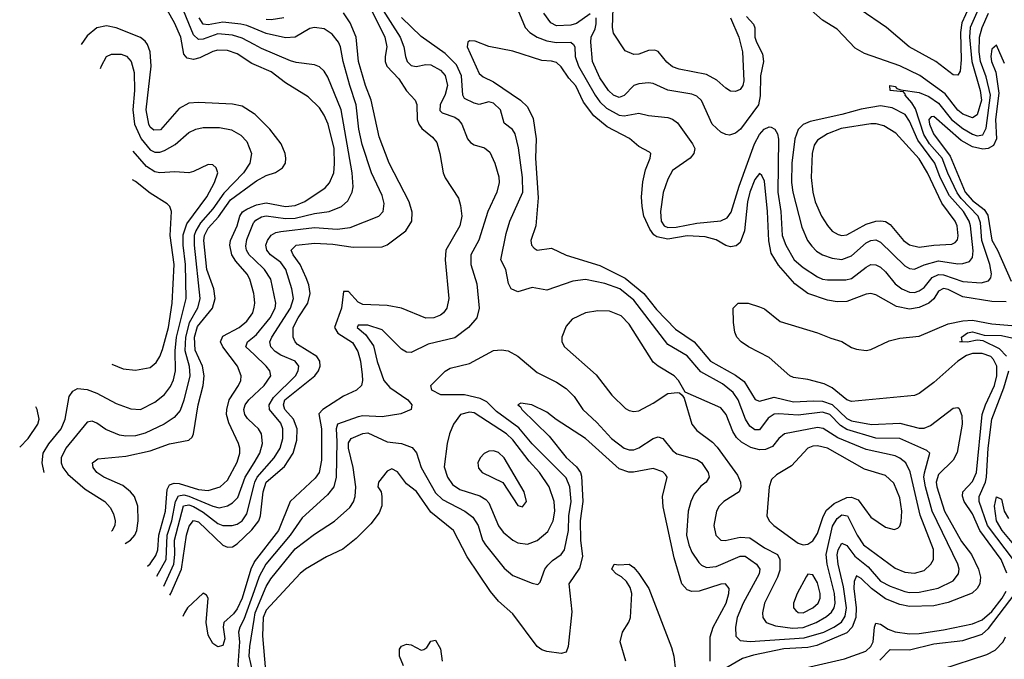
# Model space of a CAD drawing. Header units: inches. Extents: x 884549 to 1028252, y 526810 to 653624.
# Tile 594 of 656: x 989031 to 993102, y 546437 to 549083. Entities that reach past the tile are written whole.
import ezdxf

# ---------------------------------------------------------------- set-up
doc = ezdxf.new("R2010")
doc.units = ezdxf.units.IN
doc.header["$MEASUREMENT"] = 0
doc.layers.add('A9584', color=7, linetype='Continuous')
doc.layers.add('A9594', color=7, linetype='Continuous')

msp = doc.modelspace()

# ---------------------------------------------------------------- linework, layer by layer
at = {"layer": 'A9584', "color": 5}
for points, elevation in [([(990000, 548979.7), (989950, 549006.2), (989910, 549019.3), (989850, 549025), (989790, 549002.7), (989770, 549001.4), (989750, 549020.7), (989689.2, 549169.2)], 2260), ([(990000, 548897.7), (989990, 548902.1), (989930, 548941.2), (989890, 548955.2), (989850, 548956.7), (989830, 548951.7), (989775.1, 548924.9), (989750, 548918.5), (989723.2, 548923.2), (989710, 548939.7), (989696.5, 549010), (989671.5, 549070), (989641.3, 549121.3)], 2280), ([(990000, 549046), (989970, 549058.4), (989944.5, 549064.5), (989870, 549072.4), (989810, 549061.1), (989790, 549064.8), (989772.8, 549090)], 2240), ([(990000, 548693), (989950, 548725), (989910, 548734), (989770, 548740.6), (989730, 548737.8), (989690, 548715.9), (989612.7, 548627.3), (989585.8, 548625.8), (989570, 548638.6), (989564.6, 548650), (989554.2, 548710), (989573.7, 548890), (989570.3, 548950), (989559.9, 548979.9), (989550, 548994.1), (989529.6, 549009.6), (989430, 549049), (989390, 549057.8), (989350, 549049.4), (989310, 549016.4), (989284.6, 548980.6)], 2320), ([(989365.3, 548881), (989368.6, 548891.4), (989390.3, 548930), (989410, 548940.7), (989450, 548940.2), (989471.9, 548931.9), (989492.2, 548910), (989504.5, 548864.5), (989504.8, 548790), (989498.9, 548710), (989505.6, 548650), (989533.5, 548590), (989570, 548544.8), (989590, 548534.7), (989610, 548534.8), (989630, 548541.5), (989673.1, 548566.9), (989730, 548616.1), (989758.7, 548630), (989790, 548637.3), (989856.4, 548636.4), (989906.8, 548626.8), (989945.6, 548605.6), (989970, 548578.7), (989988.6, 548530), (989982.8, 548490), (989955.6, 548450), (989875.4, 548364.6), (989830, 548300.2), (989778, 548242), (989759, 548210), (989752.8, 548190), (989751.7, 548150), (989775.5, 547930), (989765.4, 547890), (989731.4, 547828.6), (989716.7, 547770), (989713.8, 547713.8), (989731.3, 547650), (989734.3, 547610), (989710, 547509), (989694.3, 547465.7), (989670, 547437.4), (989628, 547410), (989550, 547372.5), (989510, 547361.2), (989470, 547359.6), (989444, 547364), (989387.6, 547387.6), (989350, 547414.4), (989330, 547421.5), (989310, 547418), (989221.8, 547310), (989201.8, 547270), (989201.8, 547250), (989209.1, 547230), (989230, 547202.7), (989301.1, 547141.1), (989382.2, 547090), (989404.5, 547064.5), (989418.3, 547038.3), (989425.6, 547010), (989424.2, 546990), (989412.2, 546967.8), (989410.9, 546967)], 2340), ([(989132.5, 547210.1), (989123.3, 547250), (989128.4, 547290), (989151.2, 547328.8), (989202.7, 547390), (989218.7, 547430), (989235.3, 547524.7), (989250, 547546.9), (989270, 547556.8), (989310, 547553.7), (989350, 547538.1), (989430, 547494.6), (989490, 547473.7), (989530, 547470.9), (989590, 547500.5), (989630, 547533.1), (989654.9, 547565.1), (989666.8, 547593.2), (989674.5, 547630), (989673, 547713), (989679.2, 547770), (989719.7, 547930), (989716.6, 548070), (989706.5, 548150), (989706.7, 548193.3), (989721.9, 548238.1), (989804.8, 548350), (989836.6, 548410), (989849.8, 548450), (989843, 548470), (989830, 548482), (989810, 548484.4), (989750, 548454.2), (989730, 548449.9), (989672.9, 548452.9), (989610, 548449.5), (989590, 548453.8), (989555.4, 548475.4), (989500.4, 548538.5)], 2360), ([(989466.3, 546916.6), (989489.4, 546930), (989506.9, 546950), (989515.7, 546970), (989521, 547010), (989519, 547070), (989505.2, 547110), (989488.7, 547130), (989456.6, 547156.6), (989379, 547190), (989349.9, 547210), (989334.8, 547230), (989332, 547250), (989353.8, 547266.2), (989470, 547276.9), (989570, 547299.7), (989650, 547328.1), (989730, 547343.7), (989743.6, 547356.4), (989749.9, 547370.1), (989768.1, 547490), (989789.9, 547570), (989793.1, 547610), (989786.5, 547650), (989756, 547716), (989753.3, 547770), (989765.8, 547814.2), (989827.9, 547890), (989839.6, 547930), (989833.5, 547970), (989804.6, 548050), (989792.1, 548170), (989794.6, 548190), (989810, 548220.1), (989853, 548267), (989902.3, 548337.7), (990000, 548409.4)], 2320), ([(989411.2, 547657.6), (989459.2, 547639.2), (989510, 547632.8), (989570, 547644.3), (989595.1, 547664.9), (989610, 547689.2), (989620.8, 547719.2), (989645.9, 547810), (989661.2, 547910), (989669.7, 548070), (989652.3, 548190), (989657.8, 548290), (989651.9, 548310), (989641, 548321), (989570, 548364.9), (989510, 548414.2), (989497.5, 548420.3)], 2380), ([(990000, 547938.8), (989998.6, 547950), (989982, 548010), (989971.6, 548030), (989924, 548084), (989907.2, 548110), (989899.6, 548150), (989902.4, 548170), (989929.8, 548230.2), (989940.3, 548270), (989952.4, 548287.6), (989970, 548298.7), (990000, 548312.9)], 2280), ([(990000, 548091), (989980.1, 548110), (989968.6, 548130), (989965.9, 548145.9), (989970, 548173.2), (989997.7, 548242.3), (990000, 548245)], 2260), ([(989559.5, 546822.6), (989570, 546832.3), (989593.9, 546866.1), (989601.4, 546890), (989605.9, 546950), (989633.6, 547050), (989640.8, 547139.2), (989650, 547159.1), (989670, 547165.2), (989690, 547164.2), (989770, 547139.9), (989810, 547135.2), (989860.3, 547150), (989890, 547178.3), (989930, 547252.4), (989940.4, 547290), (989940.4, 547310), (989935.4, 547330), (989895, 547415), (989886.5, 547450), (989886.6, 547470), (989896.9, 547510), (989935.3, 547570), (989944.9, 547590), (989946.9, 547610), (989931.9, 547650), (989870.3, 547730), (989860.4, 547750), (989870, 547773.1), (989938.5, 547810), (989970, 547835.3), (989995, 547870), (990000, 547893.4)], 2280), ([(990000, 547697.5), (989966.3, 547730), (989972.9, 547750), (990000, 547772)], 2260), ([(990000, 547406.8), (989972.9, 547432.9), (989961.7, 547450), (989957.7, 547470), (989963.6, 547490), (989978.1, 547510), (990000, 547530.5)], 2260), ([(989030.8, 547314.5), (989066, 547350), (989105.3, 547410), (989110.7, 547430), (989102.8, 547470), (989097.8, 547481.2)], 2380), ([(989597.2, 546781.3), (989635.8, 546850), (989640.9, 546950), (989660.3, 547010), (989674.8, 547090), (989686.8, 547113.2), (989710, 547117.4), (989730, 547112.4), (989830, 547070.4), (989855.7, 547064.3), (989890, 547072.2), (989910, 547083.8), (989933, 547107), (989963.6, 547190), (990000, 547250)], 2260), ([(989626.1, 546740.1), (989667.9, 546830), (989672.3, 546870), (989670.2, 546930), (989708.3, 547071.7), (989730, 547076.5), (989750, 547068.7), (989790, 547045.8), (989850, 546998.4), (989870, 546990.8), (989909.6, 546990.4), (989930, 546996.5), (989950.4, 547010), (989970, 547039.3), (990000, 547158.7)], 2240), ([(989651, 546703), (989655.8, 546710), (989699.4, 546810), (989720.1, 546950), (989731.6, 546988.4), (989750, 547011), (989770, 547005.2), (989870, 546908.6), (989890, 546900.4), (989910, 546901.9), (989930, 546914.2), (989990, 546972.1), (990000, 546985)], 2220), ([(990000, 546839.4), (989986.8, 546810), (989950.7, 546690), (989930, 546646.2), (989914.6, 546625.4), (989875.3, 546590), (989871.8, 546570), (989878.8, 546521.2), (989870, 546494.3), (989850, 546488.1), (989830, 546502.6), (989810, 546537.3), (989801.8, 546590), (989810.5, 546690), (989802.8, 546702.8), (989790, 546710.1), (989724.6, 546650), (989711.6, 546630), (989704.9, 546614)], 2180), ([(990000, 546720.6), (989958, 546602), (989940.3, 546570), (989935.6, 546550), (989939.5, 546510), (989932.9, 546412.9), (989964.6, 546290), (989978.8, 546210), (989997.2, 546177.2), (990000, 546173.8)], 2160), ([(990000, 546359.3), (989980.1, 546450), (989981.8, 546490), (990000, 546602.1)], 2140)]:
    msp.add_lwpolyline(points, dxfattribs=dict(at, elevation=elevation))
at = {"layer": 'A9594', "color": 5}
for points, elevation in [([(990410, 549316.6), (990603.8, 549010), (990619.4, 548970), (990625.3, 548930), (990633.3, 548910), (990650, 548893.3), (990670, 548889.3), (990710, 548897.8), (990730, 548896), (990770, 548874.5), (990790, 548852.5), (990799.7, 548810), (990790, 548774), (990768.6, 548730), (990767.2, 548707.2), (990777.6, 548697.6), (990830, 548679.4), (990844.1, 548670), (990858.2, 548650), (990882.2, 548590), (990894.5, 548574.5), (990910, 548564.8), (990952.7, 548552.7), (990975, 548535), (990995.7, 548490), (991012.3, 548432.3), (991013.8, 548410), (991003.2, 548370), (990966.7, 548290), (990928.7, 548171.3), (990896.1, 548110), (990896.4, 548070), (990921, 547990), (990930.6, 547890), (990920.7, 547850), (990886.8, 547810), (990830, 547766.3), (990719.9, 547740.1), (990650, 547706.5), (990630, 547708.1), (990610, 547720.2), (990530, 547800.1), (990470, 547819.9), (990430, 547819.5), (990426.5, 547810), (990460.2, 547780.2), (990493.3, 547733.3), (990509.3, 547669.3), (990536.3, 547590), (990561.2, 547561.2), (990636.2, 547510), (990652.5, 547490), (990649.8, 547470.2), (990607.3, 547452.7), (990530, 547440.1), (990450, 547444.4), (990430, 547440.7), (990344.9, 547410), (990339, 547390), (990342.5, 547337.5), (990339, 547190), (990329, 547151), (990302.9, 547117.1), (990198.1, 547021.9), (990148.6, 546950), (990047.8, 546830), (990020.8, 546779.2), (990000, 546720.6)], 2160), ([(992971.8, 549170), (992926.6, 549070), (992921, 549030), (992923.4, 548916.6), (992918.5, 548870), (992910, 548852.9), (992890, 548855.4), (992818.8, 548910), (992708.2, 548970), (992614.6, 549050), (992505.2, 549125.2)], 2180), ([(990471.3, 549150), (990539.8, 549010), (990548.6, 548970), (990541.2, 548930), (990541.4, 548910), (990548.3, 548890), (990597.7, 548837.7), (990630, 548788.4), (990666, 548750), (990672.5, 548732.5), (990674.8, 548670), (990681.2, 548650), (990692.9, 548632.9), (990736.9, 548596.9), (990754.8, 548574.8), (990768.2, 548530), (990781.4, 548450), (990790, 548428.6), (990844.4, 548344.4), (990853.9, 548313.9), (990859, 548270), (990849.9, 548230), (990792.8, 548130), (990789.9, 548089.9), (990805.7, 547930), (990796.2, 547890), (990782.4, 547870), (990770, 547860.9), (990742.7, 547850), (990710, 547848.4), (990609.1, 547889.1), (990550, 547900.1), (990450, 547905.3), (990430, 547914.8), (990390, 547958.2), (990370, 547958.4), (990361.4, 547890), (990333, 547810), (990345.7, 547785.7), (990407.3, 547747.3), (990428.8, 547710), (990439.3, 547670), (990446.5, 547613.5), (990448.7, 547590), (990444.2, 547570), (990422.7, 547550), (990370, 547525.2), (990284.4, 547470), (990267.9, 547452.1), (990278.7, 547390), (990278.9, 547261.1), (990269.6, 547210.4), (990253, 547187), (990149, 547090), (990101.2, 546970), (990000.2, 546839.8), (990000, 546839.4)], 2180), ([(991090, 549124), (991120.4, 549050), (991140.5, 549030), (991170.1, 549010.1), (991210, 548995.9), (991250, 548988.1), (991310, 548990.1), (991319.9, 548979.9), (991326.5, 548970), (991327.5, 548930), (991340.6, 548890), (991410.7, 548770), (991430, 548743.1), (991457.2, 548717.2), (991510, 548687.4), (991530, 548685.5), (991590, 548695.8), (991630, 548686), (991710, 548678.5), (991730, 548671.8), (991750, 548656.2), (991812.9, 548570), (991821.8, 548550), (991817.8, 548530), (991803.2, 548510), (991730, 548459.1), (991710, 548423.1), (991691.7, 548368.3), (991679.6, 548290), (991682.7, 548250), (991695, 548230), (991710, 548223), (991744.4, 548224.4), (991830, 548241.5), (991929.1, 548250.9), (991956.5, 548263.5), (991972.8, 548287.2), (992005.1, 548394.9), (992069, 548570), (992090, 548608.2), (992109.4, 548630.6), (992130, 548639.2), (992137.6, 548637.6), (992153.6, 548630), (992164.2, 548610), (992168, 548588), (992165.4, 548370), (992177.3, 548290), (992183.3, 548190), (992197.9, 548150), (992232.8, 548090), (992270, 548057.3), (992330, 548019.5), (992350, 548009), (992370, 548007.4), (992446.3, 548006.3), (992470, 548012.6), (992530, 548059.1), (992550, 548069.6), (992570, 548069), (992590, 548059), (992610, 548040.4), (992650.1, 547990), (992678.5, 547970), (992710, 547955.7), (992730, 547954.6), (992750, 547960.9), (992770, 547974.6), (992803.4, 548016.6), (992830, 548029.2), (992850, 548027.3), (992930, 548000.2), (993005.4, 547994.6), (993036.8, 548003.2), (993045.5, 548014.5), (993048.9, 548031.1), (993041.8, 548070), (993008.8, 548168.8), (993002.7, 548242.7), (992994, 548270), (992923.2, 548343.2), (992907, 548367), (992868.1, 548448.1), (992845.2, 548510), (992792.8, 548570), (992768.4, 548608.4), (992734, 548714), (992719.6, 548739.6), (992691.9, 548770), (992692.9, 548772.9), (992684.9, 548784.9), (992629.2, 548790), (992629, 548810), (992650, 548806), (992658, 548798), (992673.2, 548793.2), (992750, 548781), (992790, 548765.3), (992830, 548736.9), (992883.7, 548670), (992930, 548632.4), (992970, 548608.7), (992990, 548603), (993012.8, 548607.2), (993026.4, 548633.6), (993044.8, 548770), (993026.2, 548846.2), (993003.9, 548910), (992998.4, 548950), (992998.6, 549010), (993009.6, 549050), (993037, 549110)], 2140), ([(991970, 549090), (992003.8, 549010), (992018.6, 548950), (992024.9, 548830), (992020.7, 548810), (992010, 548794.3), (991990, 548785.7), (991970, 548787.7), (991950, 548799.3), (991912.6, 548832.6), (991870, 548856.4), (991757.7, 548877.7), (991730, 548887.9), (991706.9, 548906.9), (991670.9, 548950.9), (991656.9, 548956.9), (991630, 548955.6), (991590, 548939.8), (991570, 548939.3), (991533.6, 548953.6), (991486.4, 549026.4), (991481.7, 549050), (991484.3, 549130)], 2180), ([(993004.4, 549150), (992960.5, 549050), (992958.4, 549010), (992967.9, 548910), (993001.6, 548790), (993007.2, 548750), (992990, 548688.9), (992970, 548676.3), (992930, 548691.7), (992910, 548708.9), (992856.7, 548776.7), (992752.3, 548852.3), (992670, 548892.1), (992523.6, 548943.6), (992485.6, 548965.6), (992410, 549044.2), (992350, 549080.3), (992302.6, 549122.6)], 2160), ([(990000, 546985), (990019.4, 547010), (990026.7, 547030), (990036.8, 547130), (990050.3, 547169.7), (990125.6, 547234.4), (990161.9, 547290), (990176.3, 547343.7), (990178.4, 547390), (990162.3, 547430), (990127.7, 547470), (990121.7, 547490), (990127.5, 547510), (990250.4, 547610), (990266.6, 547630), (990273.5, 547650), (990271.3, 547670), (990259.1, 547690), (990179.5, 547739.5), (990169.4, 547750), (990161.3, 547770), (990162.1, 547810), (990182.3, 547850), (990221.9, 547910), (990231.9, 547950), (990226.3, 547986.3), (990215.2, 548015.2), (990190, 548070), (990161.3, 548110), (990153.2, 548130), (990174, 548150), (990250, 548159.1), (990325.7, 548154.3), (990410, 548141.6), (990530, 548143.3), (990550, 548151.7), (990627.2, 548210), (990652.7, 548250), (990654, 548286), (990641.3, 548330), (990559, 548490), (990517.7, 548597.7), (990483.8, 548750), (990460.6, 548810), (990432.1, 548910), (990422.1, 549010), (990397.2, 549070), (990370, 549111.6)], 2220), ([(990000, 546602.1), (990004.5, 546630), (990050, 546738.9), (990069, 546770), (990170, 546893.6), (990250, 546955.1), (990331.8, 547008.2), (990395.2, 547064.8), (990411.6, 547088.4), (990418.2, 547110), (990420.4, 547150), (990409.3, 547230), (990390, 547310), (990390, 547332.9), (990401.4, 547350), (990450, 547370.9), (990470, 547374.1), (990550, 547337.1), (990610, 547329.5), (990653.9, 547313.9), (990671.7, 547291.7), (990690.6, 547230), (990750, 547125.5), (990778.7, 547098.7), (990871.8, 547050), (990904.7, 547024.7), (990925.9, 546990), (990944.7, 546930), (990956.2, 546910), (991033.9, 546813.9), (991070, 546783.5), (991150, 546751.4), (991173.3, 546746.7), (991183.1, 546756.9), (991202.5, 546810), (991213.9, 546826.1), (991233.8, 546846.2), (991269.5, 546870.5), (991283.8, 546890), (991299.9, 546970), (991301.8, 547030), (991311, 547090), (991304.9, 547150), (991290, 547187.3), (991150, 547328.3), (991094.7, 547394.7), (991001.5, 547461.5), (990962.5, 547502.5), (990935.3, 547515.3), (990870, 547530.8), (990771.4, 547531.4), (990735, 547550), (990730.8, 547570), (990790, 547629.5), (990810, 547640.9), (990890, 547660.6), (990990, 547714.2), (991023, 547717), (991050, 547713.2), (991090, 547691.3), (991170, 547623.5), (991250, 547583.9), (991290, 547557.1), (991323.8, 547523.8), (991358.6, 547470), (991417.1, 547417.1), (991477.6, 547350), (991529.3, 547310), (991550, 547303.6), (991570, 547303.8), (991590, 547311.7), (991650, 547350.8), (991670, 547356.8), (991690.1, 547350.1), (991730, 547300.6), (991747.2, 547287.2), (991830, 547264.1), (991850, 547250.9), (991877, 547210), (991880.9, 547190), (991868.6, 547170), (991847, 547153), (991819.7, 547120.3), (991805.7, 547090), (991795, 547050), (991788.3, 546950), (991796.8, 546910), (991810, 546880.7), (991838.2, 546838.2), (991850, 546826.2), (991870, 546817), (991910, 546820.5), (992010, 546863.3), (992030, 546864.1), (992077.4, 546830), (992090.6, 546810), (992088, 546790), (992022.1, 546670), (991997.2, 546610), (991990.7, 546570), (991992.2, 546532.2), (992010, 546515), (992051.3, 546511.3), (992274, 546526), (992355.3, 546550), (992396.9, 546570), (992428.6, 546591.4), (992444.1, 546615.9), (992449.1, 546650), (992437.3, 546737.3), (992415.4, 546830), (992410.5, 546869.5), (992415.1, 546890), (992430, 546918), (992450, 546908.3), (992483.4, 546863.4), (992539.4, 546819.4), (992590, 546760.7), (992630, 546739.1), (992690, 546717.5), (992710, 546713.6), (992750, 546714.7), (992828.3, 546731.7), (992890, 546762.1), (992912.7, 546790), (992914.7, 546810), (992909.9, 546830), (992803.6, 547050), (992775.3, 547150), (992769.2, 547190), (992771.2, 547208.8), (992793.5, 547290), (992781.1, 547301.1), (992669.9, 547349.9), (992570, 547352.1), (992450, 547387.2), (992424, 547404), (992380.6, 547450), (992350, 547459.8), (992250, 547446.9), (992170, 547453.1), (992150, 547450.7), (992125.7, 547434.3), (992090, 547386.5), (992070, 547386.6), (992050, 547401.9), (992032, 547430), (992001, 547510), (991980.8, 547540.8), (991936, 547576), (991846.5, 547626.5), (991790, 547693.1), (991710, 547739), (991570, 547922.8), (991512.3, 547970), (991450, 547991.2), (991370, 548008), (991318.1, 548001.9), (991210, 547964.2), (991150, 547974.6), (991090, 547957.7), (991062.4, 547970), (991051.7, 547991.7), (991041.1, 548050), (991020.3, 548090), (991041.8, 548198.2), (991056.7, 548250), (991111.2, 548370), (991109.9, 548430), (991092.7, 548552.7), (991079.9, 548610), (991068.5, 548628.5), (991034.2, 548654.2), (991019.2, 548710), (990990, 548737.7), (990970, 548743.7), (990930, 548732.3), (990910, 548737.1), (990870, 548757.3), (990862.9, 548770), (990857.8, 548850), (990836.3, 548896.3), (990790, 548943.3), (990690, 549013.7), (990610, 549091.4)], 2140), ([(990122.8, 549090), (990070, 549081.7), (990050, 549084.2)], 2220), ([(991390, 549106.5), (991332.9, 549067.1), (991310, 549059.6), (991250, 549058), (991226.7, 549070), (991197.4, 549110)], 2160), ([(992035.7, 549095.7), (992064.5, 549064.5), (992069.8, 549049.8), (992070.6, 549010), (992076.5, 548990), (992102, 548942), (992105.7, 548910), (992094, 548850), (992092.6, 548767.4), (992085.6, 548730), (992010.3, 548629.7), (991990, 548612.8), (991965.3, 548605.3), (991950, 548607.5), (991930, 548618), (991894.3, 548650), (991850, 548749), (991830, 548766.2), (991810, 548775.3), (991710, 548791.5), (991650, 548818.8), (991630, 548821.1), (991590, 548817.2), (991570, 548810.1), (991530, 548769.6), (991516.2, 548763.8), (991510, 548761.6), (991485.9, 548770), (991465.5, 548790), (991430, 548842.1), (991399.2, 548910), (991391.5, 548990), (991392.9, 549010), (991410, 549045.3), (991414.1, 549065.9), (991414.7, 549090)], 2160), ([(990000, 547158.7), (990002.8, 547170), (990013, 547190), (990082.9, 547270), (990107.2, 547310), (990119.4, 547350), (990119.4, 547390), (990110, 547413.6), (990063.5, 547470), (990062.5, 547490), (990080.5, 547519.5), (990171.8, 547610), (990182.8, 547630), (990184.9, 547650), (990170.4, 547670.4), (990110, 547695.2), (990087.5, 547710), (990069.5, 547730), (990065.2, 547750), (990072.6, 547770), (990150.5, 547890), (990162.2, 547930), (990155.9, 547970), (990130.6, 548050), (990110, 548078.2), (990068.4, 548110), (990052, 548130), (990048.4, 548150), (990055.7, 548170), (990070, 548191.3), (990090, 548202.4), (990110, 548206.4), (990250, 548223.4), (990343.3, 548216.7), (990396.5, 548223.5), (990515.8, 548270), (990534.2, 548290), (990537.7, 548322.3), (990530, 548355.8), (990485.4, 548450), (990446.3, 548566.3), (990432.9, 548630), (990422.5, 548730), (990395.3, 548810), (990368.2, 548910), (990357.2, 548970), (990349.3, 548990), (990323, 549023), (990290, 549044.6), (990250, 549050.5), (990230, 549046), (990170, 549010.9), (990130, 549008.2), (990050, 549025.2), (990000, 549046)], 2240), ([(990000, 548245), (990006.7, 548253.3), (990030, 548267.7), (990050, 548270.9), (990130, 548260), (990170, 548261.3), (990250, 548281.6), (990310.6, 548289.4), (990361.2, 548310), (990387.1, 548332.9), (990405.9, 548370), (990408.9, 548391.1), (990405.6, 548450), (990359.6, 548710), (990304.6, 548844.6), (990290, 548869.8), (990270, 548888.2), (990250, 548896.5), (990174.4, 548905.6), (990150, 548913), (990030, 548963.8), (990000, 548979.7)], 2260), ([(993110, 547915.6), (993050, 547917.7), (992930, 547936.9), (992870, 547966.7), (992850, 547971.3), (992830, 547959.6), (992810, 547928.5), (992790, 547909.7), (992750, 547891.9), (992710, 547885.9), (992656, 547896), (992570, 547945), (992550, 547950.1), (992530, 547948.1), (992450, 547917.2), (992410, 547915.6), (992370, 547922.5), (992289.9, 547949.9), (992235, 547990), (992167.7, 548067.7), (992137.5, 548117.5), (992127.8, 548167.8), (992122.3, 548290), (992110, 548414.9), (992098.9, 548438.9), (992090, 548447.2), (992070, 548421.2), (992049.5, 548370), (992039.7, 548330), (992026.9, 548210), (992010, 548161.7), (991993, 548147), (991970, 548143.6), (991950, 548148.7), (991910, 548172.2), (991865.2, 548185.2), (991790, 548188.2), (991710, 548175.2), (991664.6, 548184.6), (991652.7, 548192.7), (991636.1, 548216.1), (991611.4, 548270), (991604.2, 548310), (991602.1, 548350), (991607.4, 548412.6), (991618, 548462), (991638, 548510), (991640.5, 548530), (991635.4, 548535.4), (991590, 548558), (991551.8, 548591.8), (991460.1, 548640.1), (991404.5, 548684.5), (991361.5, 548741.5), (991330, 548808.7), (991300.8, 548840.8), (991270, 548887.2), (991250, 548906.2), (991230, 548911.9), (991190, 548913.8), (991070, 548952.7), (990970, 548971.8), (990913.7, 548993.7), (990890, 548995.2), (990883.1, 548990), (990881, 548970), (990930, 548859.9), (990946.6, 548846.6), (990990, 548826.2), (991101.7, 548750), (991130, 548722.2), (991153.8, 548673.8), (991166.4, 548590), (991163.9, 548510), (991174, 548346), (991165.2, 548230), (991144.1, 548170), (991147.5, 548150), (991157.6, 548137.6), (991170, 548129.2), (991230, 548137.3), (991290, 548109), (991430, 548066.6), (991534.2, 548014.2), (991611.8, 547950), (991663.8, 547883.7), (991742.9, 547802.9), (991819.9, 547750), (991887.4, 547670), (991990, 547613), (992026.5, 547586.5), (992071.6, 547511.6), (992090, 547505.4), (992150, 547521.6), (992230, 547501.7), (992313.1, 547506.9), (992350, 547504.9), (992390, 547491.5), (992450, 547433.5), (992470, 547423.8), (992552, 547408), (992670, 547413.8), (992750, 547392.6), (992770, 547393.5), (992796.1, 547403.9), (992890, 547475.3), (992910, 547479.1), (992915, 547475), (992926.2, 547446.2), (992927.5, 547410), (992907, 547293), (992890, 547260.3), (992830, 547201.5), (992820.2, 547170), (992822.1, 547150), (992854.2, 547050), (992925, 546925), (992965.5, 546870), (992995.1, 546810), (993003.3, 546776.7), (993000.3, 546750), (992990, 546729.6), (992969.3, 546710.7), (992870, 546672.3), (992810, 546658.7), (992710, 546654.9), (992670, 546663.4), (992610, 546687.9), (992552.5, 546730), (992510, 546771.4), (992490, 546782.9), (992481.1, 546758.9), (992479.7, 546730), (992489.6, 546650), (992487.6, 546610), (992473.1, 546570), (992450, 546546.4), (992326, 546494), (992290, 546486.4), (992190, 546480.4), (992065.4, 546454.6), (992019.5, 546440.5), (991950, 546400.3)], 2120), ([(993101.9, 548901.9), (993070, 548977.4), (993050, 548960.3), (993045.4, 548930), (993048.6, 548910), (993066.2, 548866.2), (993079.4, 548779.4), (993065, 548670), (993069.7, 548590.3), (993057.4, 548562.6), (993035, 548550), (993013, 548547), (992970, 548557.5), (992923.8, 548583.8), (992810, 548682.2), (992799.5, 548680.5), (992789.4, 548670), (992792.5, 548650), (992808.3, 548610), (992878.5, 548518.5), (992939.7, 548370), (992970, 548334.9), (993018, 548298), (993034.2, 548274.2), (993050, 548171.2), (993073.3, 548130), (993130, 548001.6)], 2120), ([(990000, 548312.9), (990010, 548317.6), (990050, 548325.4), (990130, 548310.1), (990170, 548314.7), (990209.4, 548330.6), (990293.2, 548386.8), (990311.9, 548408.1), (990329, 548450), (990333, 548487), (990331.1, 548550), (990306.5, 548650), (990290, 548688.2), (990270, 548717.7), (990223.5, 548763.5), (990130, 548821.3), (990070, 548866.7), (990000, 548897.7)], 2280), ([(990000, 548409.4), (990010, 548416.7), (990050, 548438.2), (990089.1, 548450.9), (990117, 548470), (990129.1, 548490), (990131.3, 548510), (990128.2, 548530), (990111.4, 548570), (990065.2, 548630), (990004.7, 548690), (990000, 548693)], 2320), ([(990000, 547772), (990010, 547780.1), (990065.7, 547850), (990087.2, 547890), (990089.9, 547910), (990069, 548010), (990043.1, 548050), (990000, 548091)], 2260), ([(990000, 547893.4), (990003.5, 547910), (990000, 547938.8)], 2280), ([(993112.8, 546792.8), (993088.7, 546850), (993000.7, 546970), (992970, 547039.2), (992935.3, 547090), (992928.5, 547111.5), (992929.7, 547130.3), (992970, 547172.9), (992986.3, 547210), (993010.6, 547450), (993023.7, 547490), (993061.2, 547570), (993071, 547610), (993070.7, 547650), (993057.6, 547677.6), (993045.3, 547690), (993010, 547702.5), (992970, 547701.4), (992946, 547694), (992910, 547670.3), (992810, 547582), (992750, 547536.9), (992730, 547527.7), (992470, 547503.4), (992450, 547510.5), (992390, 547559.7), (992357.2, 547577.2), (992290, 547594.8), (992230, 547602.2), (992215.3, 547610), (992130, 547686.1), (992043.6, 547730), (992014, 547750), (991996.2, 547770), (991987.3, 547790), (991982, 547830), (991981.2, 547890), (992002, 547910), (992042, 547910), (992090, 547895.6), (992110, 547886.7), (992175, 547835), (992330, 547788.2), (992384.8, 547764.8), (992430, 547751.3), (992470, 547727), (992490, 547720.1), (992530, 547714.8), (992550, 547718.4), (992625.7, 547754.3), (992670, 547765.6), (992750, 547773.1), (992870, 547824.7), (992930, 547837), (992970, 547840), (993050, 547825.1), (993150, 547815.9)], 2080), ([(993110.7, 547690.7), (993081.3, 547721.3), (993014.5, 547754.5), (992990, 547757.1), (992949.6, 547749.6), (992918, 547750), (992927, 547753), (992925.3, 547770), (992950, 547787.9), (992970, 547791.6), (993018.3, 547778.3), (993090, 547776.5), (993170, 547758.5)], 2060), ([(990000, 547530.5), (990042.1, 547570), (990069.2, 547610), (990065, 547630), (990049.2, 547650), (990000, 547697.5)], 2260), ([(993143.6, 546843.6), (993032.2, 546990), (992997.3, 547090), (992997.6, 547110), (993023.7, 547170), (993027.9, 547190), (993034.5, 547310), (993049.5, 547430), (993100, 547560), (993119.8, 547630)], 2060), ([(991885.7, 546430), (991885.1, 546530), (991898.5, 546570), (991952.1, 546670), (991963.4, 546710), (991964.3, 546730), (991949.2, 546749.2), (991930, 546747.5), (991840.6, 546719.4), (991810, 546717.1), (991790, 546724.8), (991768.8, 546750), (991736.3, 546856.3), (991691.5, 547068.5), (991688.9, 547111.1), (991707.2, 547190), (991700.9, 547200.9), (991690, 547212.5), (991650, 547226.5), (991569.2, 547210.8), (991549, 547211), (991510, 547224.8), (991370, 547350.6), (991249, 547429), (991210, 547459.3), (991147.7, 547490), (991102.9, 547497.1), (991089.7, 547490), (991102, 547482), (991106.6, 547470), (991220, 547360), (991290, 547272), (991333.5, 547233.5), (991349.9, 547210), (991354, 547194), (991358.7, 547090), (991348.1, 547010), (991349.5, 546930), (991357.6, 546862.4), (991345.8, 546814.2), (991301.1, 546750), (991313.1, 546633.1), (991298.1, 546490), (991290, 546466.3), (991270, 546460.9), (991210.1, 546470.1), (991190, 546476), (991169.6, 546489.6), (991070, 546625), (991010, 546678.3), (990977.7, 546717.7), (990880.4, 546860.4), (990824.4, 546970), (990730, 547045.7), (990670.9, 547130.9), (990630, 547162.9), (990592.7, 547212.7), (990570, 547225.5), (990550, 547215.7), (990514.1, 547170), (990511.1, 547150), (990524.9, 547130), (990528.7, 547110), (990527.6, 547072.4), (990516.6, 547043.4), (990482.9, 546997.1), (990422.6, 546937.4), (990367.2, 546892.8), (990299.2, 546860.8), (990211.9, 546810), (990190, 546792.2), (990050, 546639.9), (990037.2, 546610), (990034.9, 546534.9), (990047.1, 546390)], 2120), ([(990000, 547250), (990024.3, 547290), (990034.4, 547330), (990029.9, 547370), (990017.5, 547390), (990000, 547406.8)], 2260), ([(993175.1, 546870), (993093.4, 546970), (993069.7, 547010), (993061.8, 547070), (993070, 547108.5), (993090, 547099.3), (993100.8, 547050), (993119, 547019)], 2040), ([(991536.3, 546430), (991512.9, 546510), (991523.5, 546550), (991549.8, 546590.2), (991556.8, 546610), (991561, 546710), (991554.6, 546734.6), (991539.3, 546759.3), (991518.6, 546778.6), (991496.3, 546790), (991478.5, 546810), (991488.9, 546831.1), (991507.5, 546827.5), (991550, 546830.3), (991570, 546816.9), (991590, 546792.6), (991632, 546730), (991725.3, 546485.3), (991735.3, 546450), (991741.8, 546390)], 2080), ([(992226.3, 546390), (992441, 546439), (992528.6, 546471.4), (992550.2, 546489.8), (992559, 546510), (992564.3, 546570), (992570, 546586.2), (992590, 546582.5), (992621.5, 546561.5), (992650, 546551), (992710, 546542.3), (992750, 546543.7), (992850, 546558.7), (992970, 546584.4), (993010, 546600.8), (993050, 546635.1), (993092.8, 546690), (993110, 546719.6)], 2080), ([(992586.6, 546433.4), (992630, 546477.2), (992710, 546476.9), (992810, 546500.6), (992930, 546514.8), (993010, 546541.6), (993036.1, 546563.9), (993146.1, 546710)], 2060), ([(990617.1, 546410), (990600.6, 546450), (990600.9, 546479.1), (990608.7, 546491.3), (990630, 546499.6), (990650, 546496.9), (990690, 546474.9), (990702.2, 546477.8), (990714.3, 546485.7), (990730, 546512.7), (990750, 546516.4), (990770, 546480.7), (990776.9, 546430)], 2080), ([(992843.4, 546396.6), (993030, 546457.1), (993064.4, 546475.6), (993096.9, 546510), (993106, 546530)], 2040)]:
    msp.add_lwpolyline(points, dxfattribs=dict(at, elevation=elevation))
for points, elevation in [([(992590, 548727), (992510, 548713), (992430.2, 548690), (992298.6, 548661.4), (992270, 548649.3), (992250, 548628), (992236.2, 548590), (992222.9, 548490), (992221.3, 548410), (992227.4, 548370), (992264.7, 548224.7), (992287.9, 548170), (992305.8, 548145.8), (992325.5, 548125.5), (992350.1, 548110.1), (992390, 548096.7), (992430, 548091), (992470, 548105.8), (992530, 548159.2), (992550, 548170.1), (992570, 548171.9), (992590, 548162.5), (992690, 548064.1), (992710, 548054), (992730, 548051.5), (992770, 548068.2), (992830, 548084.9), (992910, 548073.6), (992930, 548074), (992957.2, 548082.8), (992970, 548099), (992973.5, 548126.5), (992962.4, 548230), (992956.7, 548250), (992932.3, 548290), (992874.9, 548354.9), (992836.4, 548430), (992813.8, 548490), (992744.6, 548584.6), (992710, 548662.4), (992692, 548690), (992638.2, 548718.2)], 2160), ([(992572, 548652), (992550, 548651.6), (992427.7, 548632.3), (992370.2, 548610), (992330, 548583.9), (992316, 548564), (992306.6, 548530), (992303.6, 548430), (992310.1, 548370), (992320.3, 548330), (992346.3, 548270), (992370, 548231.1), (992390, 548208.7), (992414.3, 548194.3), (992430, 548190.1), (992450, 548192.9), (992530, 548236.5), (992570, 548249.4), (992590.7, 548250.7), (992610, 548247.5), (992630, 548235.5), (992684.7, 548170), (992710, 548151.2), (992750, 548142.5), (992810, 548149.7), (992885.4, 548154.6), (992898.6, 548161.4), (992908.3, 548171.7), (992911.3, 548188.7), (992906.9, 548230), (992898, 548250), (992843.8, 548323.8), (992784.5, 548450), (992750, 548507.5), (992653.3, 548613.3), (992604.2, 548644.2)], 2180), ([(991421.3, 547878.7), (991369.5, 547870.5), (991315.5, 547844.5), (991290, 547815.1), (991272.6, 547770), (991272.8, 547750), (991282.8, 547730), (991414.4, 547614.4), (991479.6, 547530), (991535.2, 547475.2), (991550, 547465.8), (991570, 547461.8), (991590, 547465.4), (991650, 547496), (991710, 547536.9), (991750, 547541.3), (991759.2, 547539.2), (991769.1, 547529.1), (991777.5, 547517.5), (991810.2, 547410), (991830, 547384.2), (991895.2, 547335.2), (991914.9, 547314.9), (991999.2, 547199.2), (992011.6, 547170), (992012.9, 547150), (992005, 547130), (991942.6, 547090), (991922.7, 547070), (991911.8, 547050), (991900.5, 546990), (991908.5, 546950), (991930, 546930.2), (991947.9, 546927.9), (992010, 546942.4), (992050, 546940.2), (992110, 546897.6), (992163.7, 546870), (992174, 546850), (992173.6, 546806.4), (992163.4, 546776.6), (992110.6, 546670), (992102, 546630), (992103.9, 546610), (992116.5, 546590), (992155.1, 546575.1), (992225.4, 546565.4), (992270, 546568.5), (992324.4, 546590), (992366.4, 546613.6), (992387.6, 546632.4), (992398, 546650), (992402.4, 546670), (992400.1, 546710), (992369.7, 546830), (992365.2, 546870), (992391.6, 546988.4), (992410, 547019.7), (992430, 547035.2), (992453.6, 547030), (992492.9, 546950), (992519.1, 546910), (992650, 546814.6), (992690, 546797.2), (992730, 546794.1), (992770, 546804.8), (992798.4, 546830), (992809.4, 546850.6), (992809.3, 546890.7), (992753.4, 547033.4), (992713, 547213), (992693.9, 547250), (992670, 547269.4), (992650, 547278.9), (992530, 547305.5), (992413.9, 547353.9), (992352.5, 547392.5), (992330, 547396.6), (992192.9, 547370), (992170, 547350.6), (992142.8, 547317.2), (992114.8, 547305.2), (992090, 547303.9), (992053.6, 547313.6), (992015.2, 547335.2), (991994.8, 547354.8), (991979.5, 547379.5), (991951.6, 547450), (991930, 547476.9), (991782, 547542), (991754.7, 547590), (991737.2, 547610), (991670, 547649.8), (991650, 547666.6), (991550, 547823.2), (991517.7, 547857.7), (991470, 547876.7)], 2160), ([(990890, 547459.9), (990853.1, 547450), (990825, 547410), (990808.1, 547370), (990798.1, 547330), (990786.2, 547233.8), (990798.9, 547190), (990820.7, 547160.7), (990850, 547139.2), (990932.8, 547112.8), (990958.5, 547098.5), (990970, 547083.8), (991010, 546988.6), (991030, 546963.5), (991069.7, 546929.7), (991090, 546919.2), (991130, 546913.4), (991170, 546928.9), (991214.3, 546965.7), (991237, 547010), (991243.4, 547050), (991241, 547090), (991220.2, 547150), (991179.9, 547210), (991137.1, 547257.1), (991070, 547344.8), (991043.7, 547370), (990910, 547457.1)], 2160), ([(990990, 547299.8), (990970, 547298.2), (990950.9, 547289.1), (990934.4, 547270), (990925.4, 547250), (990927.5, 547227.5), (990943.1, 547210), (991028.1, 547168.1), (991090, 547074), (991110, 547067.2), (991126.3, 547090), (991116.8, 547130), (991033.6, 547270), (991010, 547292.6)], 2180), ([(992330, 547320.1), (992310, 547319), (992289.8, 547310.2), (992222.4, 547237.6), (992159.7, 547200.3), (992139.1, 547180.9), (992128.9, 547151.1), (992120.2, 547030), (992129.1, 547010), (992149.2, 546990), (992250, 546917.1), (992270, 546911.1), (992290, 546913.7), (992310, 546926.8), (992330, 546958.2), (992352.2, 547027.8), (992366.5, 547053.5), (992398, 547082), (992450, 547106.5), (992470, 547107.3), (992497.2, 547097.2), (992550, 547025.6), (992610, 546983.9), (992646.3, 546973.7), (992661.1, 546978.9), (992670, 546987.7), (992674.6, 547005.4), (992678.3, 547050), (992670, 547105.6), (992645.6, 547165.6), (992610, 547196.8), (992524.2, 547224.2), (992370, 547309.9)], 2180), ([(992290, 546789.6), (992281.8, 546778.2), (992244.6, 546710), (992230.2, 546670), (992230.2, 546650), (992239.2, 546639.2), (992250, 546630.2), (992270, 546629.7), (992310.5, 546650), (992332.4, 546670), (992339.9, 546690), (992339.9, 546710), (992330, 546754), (992310, 546786.9)], 2180)]:
    msp.add_lwpolyline(points, close=True, dxfattribs=dict(at, elevation=elevation))

doc.saveas('drawing.dxf')
